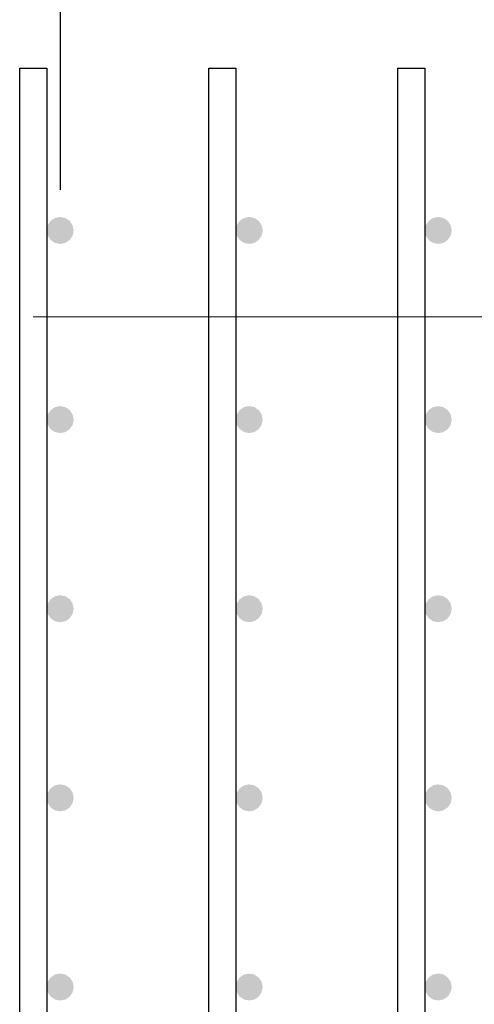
# Model space of a CAD drawing. Header units: millimetres. Extents: x 40580 to 1930067, y -240640 to 81020.
# Tile 361 of 656: x 1111685 to 1112808, y -221711 to -219282. Entities that reach past the tile are written whole.
import ezdxf

# ---------------------------------------------------------------- set-up
doc = ezdxf.new("R2010")
doc.units = ezdxf.units.MM
for name, color, linetype, lineweight in [('Standard', 7, 'Continuous', 25), ('Вспомогательная арматура', 52, 'Continuous', 25), ('Позиционная метка номер позиции', 7, 'Continuous', 13)]:
    doc.layers.add(name, color=color, linetype=linetype, lineweight=lineweight)

msp = doc.modelspace()

# ---------------------------------------------------------------- hatches: boundary and pattern name
at = {"linetype": 'Continuous', "lineweight": 50, "transparency": 33554687}
for points in [[(1111818.4, -219801.5), (1111815.9, -219788.8), (1111808.7, -219778), (1111797.9, -219770.7), (1111785.1, -219768.2), (1111772.3, -219770.7), (1111761.5, -219778), (1111754.3, -219788.8), (1111751.8, -219801.5), (1111754.3, -219814.3), (1111761.5, -219825.1), (1111772.3, -219832.3), (1111785.1, -219834.9), (1111797.9, -219832.3), (1111808.7, -219825.1), (1111815.9, -219814.3)], [(1112285.1, -219801.5), (1112282.6, -219788.8), (1112275.3, -219778), (1112264.5, -219770.7), (1112251.8, -219768.2), (1112239, -219770.7), (1112228.2, -219778), (1112221, -219788.8), (1112218.4, -219801.5), (1112221, -219814.3), (1112228.2, -219825.1), (1112239, -219832.3), (1112251.8, -219834.9), (1112264.5, -219832.3), (1112275.3, -219825.1), (1112282.6, -219814.3)], [(1112751.8, -219801.5), (1112749.2, -219788.8), (1112742, -219778), (1112731.2, -219770.7), (1112718.4, -219768.2), (1112705.7, -219770.7), (1112694.9, -219778), (1112687.6, -219788.8), (1112685.1, -219801.5), (1112687.6, -219814.3), (1112694.9, -219825.1), (1112705.7, -219832.3), (1112718.4, -219834.9), (1112731.2, -219832.3), (1112742, -219825.1), (1112749.2, -219814.3)], [(1111818.4, -220268.2), (1111815.9, -220255.5), (1111808.7, -220244.6), (1111797.9, -220237.4), (1111785.1, -220234.9), (1111772.3, -220237.4), (1111761.5, -220244.6), (1111754.3, -220255.5), (1111751.8, -220268.2), (1111754.3, -220281), (1111761.5, -220291.8), (1111772.3, -220299), (1111785.1, -220301.5), (1111797.9, -220299), (1111808.7, -220291.8), (1111815.9, -220281)], [(1112285.1, -220268.2), (1112282.6, -220255.5), (1112275.3, -220244.6), (1112264.5, -220237.4), (1112251.8, -220234.9), (1112239, -220237.4), (1112228.2, -220244.6), (1112221, -220255.5), (1112218.4, -220268.2), (1112221, -220281), (1112228.2, -220291.8), (1112239, -220299), (1112251.8, -220301.5), (1112264.5, -220299), (1112275.3, -220291.8), (1112282.6, -220281)], [(1112751.8, -220268.2), (1112749.2, -220255.5), (1112742, -220244.6), (1112731.2, -220237.4), (1112718.4, -220234.9), (1112705.7, -220237.4), (1112694.9, -220244.6), (1112687.6, -220255.5), (1112685.1, -220268.2), (1112687.6, -220281), (1112694.9, -220291.8), (1112705.7, -220299), (1112718.4, -220301.5), (1112731.2, -220299), (1112742, -220291.8), (1112749.2, -220281)], [(1111818.4, -220734.9), (1111815.9, -220722.1), (1111808.7, -220711.3), (1111797.9, -220704.1), (1111785.1, -220701.5), (1111772.3, -220704.1), (1111761.5, -220711.3), (1111754.3, -220722.1), (1111751.8, -220734.9), (1111754.3, -220747.6), (1111761.5, -220758.4), (1111772.3, -220765.7), (1111785.1, -220768.2), (1111797.9, -220765.7), (1111808.7, -220758.4), (1111815.9, -220747.6)], [(1112285.1, -220734.9), (1112282.6, -220722.1), (1112275.3, -220711.3), (1112264.5, -220704.1), (1112251.8, -220701.5), (1112239, -220704.1), (1112228.2, -220711.3), (1112221, -220722.1), (1112218.4, -220734.9), (1112221, -220747.6), (1112228.2, -220758.4), (1112239, -220765.7), (1112251.8, -220768.2), (1112264.5, -220765.7), (1112275.3, -220758.4), (1112282.6, -220747.6)], [(1112751.8, -220734.9), (1112749.2, -220722.1), (1112742, -220711.3), (1112731.2, -220704.1), (1112718.4, -220701.5), (1112705.7, -220704.1), (1112694.9, -220711.3), (1112687.6, -220722.1), (1112685.1, -220734.9), (1112687.6, -220747.6), (1112694.9, -220758.4), (1112705.7, -220765.7), (1112718.4, -220768.2), (1112731.2, -220765.7), (1112742, -220758.4), (1112749.2, -220747.6)], [(1111818.4, -221201.5), (1111815.9, -221188.8), (1111808.7, -221178), (1111797.9, -221170.7), (1111785.1, -221168.2), (1111772.3, -221170.7), (1111761.5, -221178), (1111754.3, -221188.8), (1111751.8, -221201.5), (1111754.3, -221214.3), (1111761.5, -221225.1), (1111772.3, -221232.3), (1111785.1, -221234.9), (1111797.9, -221232.3), (1111808.7, -221225.1), (1111815.9, -221214.3)], [(1112285.1, -221201.5), (1112282.6, -221188.8), (1112275.3, -221178), (1112264.5, -221170.7), (1112251.8, -221168.2), (1112239, -221170.7), (1112228.2, -221178), (1112221, -221188.8), (1112218.4, -221201.5), (1112221, -221214.3), (1112228.2, -221225.1), (1112239, -221232.3), (1112251.8, -221234.9), (1112264.5, -221232.3), (1112275.3, -221225.1), (1112282.6, -221214.3)], [(1112751.8, -221201.5), (1112749.2, -221188.8), (1112742, -221178), (1112731.2, -221170.7), (1112718.4, -221168.2), (1112705.7, -221170.7), (1112694.9, -221178), (1112687.6, -221188.8), (1112685.1, -221201.5), (1112687.6, -221214.3), (1112694.9, -221225.1), (1112705.7, -221232.3), (1112718.4, -221234.9), (1112731.2, -221232.3), (1112742, -221225.1), (1112749.2, -221214.3)], [(1111818.4, -221668.2), (1111815.9, -221655.5), (1111808.7, -221644.6), (1111797.9, -221637.4), (1111785.1, -221634.9), (1111772.3, -221637.4), (1111761.5, -221644.6), (1111754.3, -221655.5), (1111751.8, -221668.2), (1111754.3, -221681), (1111761.5, -221691.8), (1111772.3, -221699), (1111785.1, -221701.5), (1111797.9, -221699), (1111808.7, -221691.8), (1111815.9, -221681)], [(1112285.1, -221668.2), (1112282.6, -221655.5), (1112275.3, -221644.6), (1112264.5, -221637.4), (1112251.8, -221634.9), (1112239, -221637.4), (1112228.2, -221644.6), (1112221, -221655.5), (1112218.4, -221668.2), (1112221, -221681), (1112228.2, -221691.8), (1112239, -221699), (1112251.8, -221701.5), (1112264.5, -221699), (1112275.3, -221691.8), (1112282.6, -221681)], [(1112751.8, -221668.2), (1112749.2, -221655.5), (1112742, -221644.6), (1112731.2, -221637.4), (1112718.4, -221634.9), (1112705.7, -221637.4), (1112694.9, -221644.6), (1112687.6, -221655.5), (1112685.1, -221668.2), (1112687.6, -221681), (1112694.9, -221691.8), (1112705.7, -221699), (1112718.4, -221701.5), (1112731.2, -221699), (1112742, -221691.8), (1112749.2, -221681)]]:
    msp.add_hatch(color=7, dxfattribs=at).paths.add_polyline_path(points)

# ---------------------------------------------------------------- linework, layer by layer
at = {"layer": 'Standard', "color": 251, "linetype": 'Continuous', "lineweight": -3, "true_color": 0x656565, "transparency": 33554687}
msp.add_line((1111785.1, -218868.2), (1111785.1, -219701.5), dxfattribs=at)
at = {"layer": 'Вспомогательная арматура', "color": 7, "linetype": 'Continuous', "lineweight": 25, "transparency": 33554687}
for points in [[(1111685.1, -223401.5), (1111685.1, -219401.5), (1111751.8, -219401.5), (1111751.8, -223401.5), (1111685.1, -223401.5)], [(1111685.1, -223401.5), (1111685.1, -219401.5), (1111751.8, -219401.5), (1111751.8, -223401.5), (1111685.1, -223401.5)], [(1112151.8, -223401.5), (1112151.8, -219401.5), (1112218.4, -219401.5), (1112218.4, -223401.5), (1112151.8, -223401.5)], [(1112151.8, -223401.5), (1112151.8, -219401.5), (1112218.4, -219401.5), (1112218.4, -223401.5), (1112151.8, -223401.5)], [(1112618.4, -223401.5), (1112618.4, -219401.5), (1112685.1, -219401.5), (1112685.1, -223401.5), (1112618.4, -223401.5)], [(1112618.4, -223401.5), (1112618.4, -219401.5), (1112685.1, -219401.5), (1112685.1, -223401.5), (1112618.4, -223401.5)]]:
    msp.add_lwpolyline(points, dxfattribs=at)
at = {"layer": 'Позиционная метка номер позиции', "color": 7, "linetype": 'Continuous', "lineweight": 13, "transparency": 33554687}
msp.add_lwpolyline([(1111718.4, -220014.3), (1113518.4, -220014.3), (1113518.4, -218547.7), (1115051.8, -218547.7)], dxfattribs=at)

doc.saveas('drawing.dxf')
